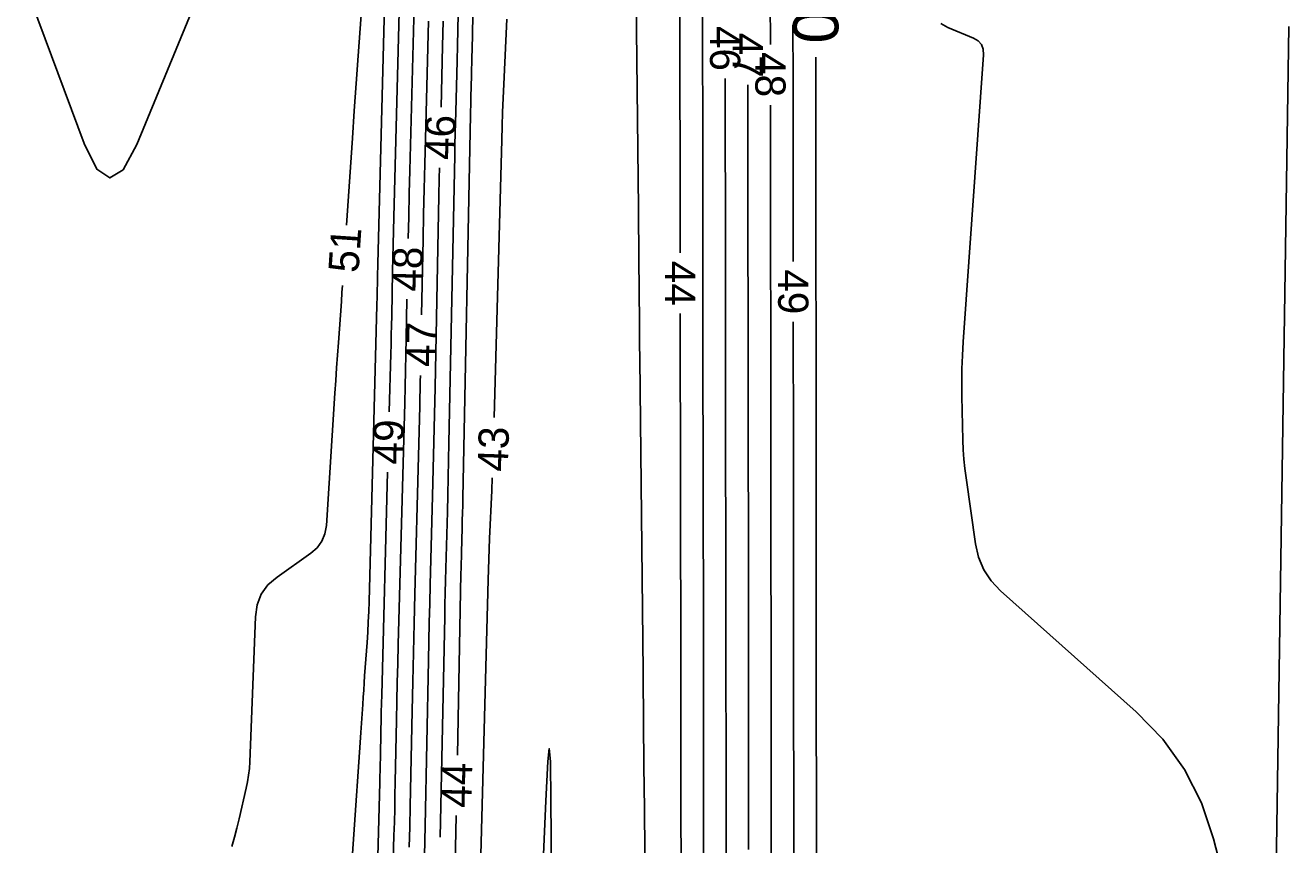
# Model space of a CAD drawing. Extents: x 2384780 to 2405861, y 547869 to 573706.
# Drawn here: x 2395670.5 to 2395754.1, y 552897.6 to 552951.7 of the extents above; entities that cross this region are included whole.
import ezdxf

# ---------------------------------------------------------------- set-up
doc = ezdxf.new("R2010")
doc.units = 0
for name, color, linetype in [('Old_Level_60', 7, 'Continuous'), ('Old_Level_61', 7, 'Continuous'), ('Prop Buffer Zone 1', 7, 'Continuous')]:
    doc.layers.add(name, color=color, linetype=linetype)

msp = doc.modelspace()

# ---------------------------------------------------------------- linework, layer by layer
at = {"layer": 'Old_Level_60'}
for points in [[(2395700.5815, 552976.06), (2395700.0635, 552950.0915), (2395700.05475, 552949.665), (2395700.04525, 552949.2385), (2395700.035, 552948.812), (2395700.02425, 552948.3855), (2395699.98775, 552946.9925), (2395699.98025, 552946.69375), (2395699.973, 552946.39525), (2395699.9665, 552946.09675), (2395699.96025, 552945.79825), (2395699.454, 552920.478), (2395699.44375, 552919.983), (2395699.4325, 552919.48775), (2395699.4205, 552918.99275), (2395699.40775, 552918.49775), (2395699.36475, 552916.881), (2395699.35575, 552916.5345), (2395699.34725, 552916.188), (2395699.3395, 552915.84125), (2395699.33225, 552915.49475), (2395699.0915, 552903.48525)], [(2395670.52625, 552954.40725), (2395674.41625, 552943.905), (2395675.25975, 552942.21325), (2395676.123, 552941.639), (2395677.00625, 552942.18225), (2395677.90925, 552943.843), (2395686.57375, 552964.9065)], [(2395713.82325, 552936.67775), (2395713.8225, 552937.75975), (2395713.82225, 552938.07275), (2395713.822, 552938.38575), (2395713.8215, 552938.6985), (2395713.821, 552939.0115), (2395713.77625, 552964.812)], [(2395691.76475, 552938.5235), (2395692.14925, 552944.267), (2395692.27225, 552946.0795), (2395692.39825, 552947.89175), (2395692.52775, 552949.70375), (2395692.66025, 552951.51575), (2395693.58375, 552963.987)], [(2395695.4035, 552958.563), (2395694.89325, 552939.03875), (2395694.8705, 552938.14075), (2395694.849, 552937.24275), (2395694.829, 552936.34475), (2395694.81025, 552935.44675), (2395694.75175, 552932.51325), (2395694.7385, 552931.8845), (2395694.7245, 552931.256), (2395694.70925, 552930.6275), (2395694.693, 552929.99875), (2395694.591, 552926.175)], [(2395711.68125, 552878.451), (2395711.43575, 552901.688), (2395711.42825, 552902.4135), (2395711.421, 552903.13875), (2395711.41425, 552903.86425), (2395711.408, 552904.58975), (2395711.388, 552906.9595), (2395711.3835, 552907.46725), (2395711.379, 552907.97525), (2395711.374, 552908.483), (2395711.36875, 552908.99075), (2395711.152, 552929.67825), (2395711.14175, 552930.66525), (2395711.13225, 552931.6525), (2395711.1235, 552932.63975), (2395711.115, 552933.627), (2395711.08875, 552936.852), (2395711.08275, 552937.543), (2395711.0765, 552938.23425), (2395711.07, 552938.92525), (2395711.063, 552939.61625), (2395710.879, 552957.34)], [(2395696.302, 552955.55025), (2395695.95125, 552942.12425), (2395695.9125, 552940.59875), (2395695.876, 552939.07325), (2395695.84375, 552937.62675)], [(2395719.78725, 552950.45425), (2395719.78225, 552953.3675)], [(2395697.1865, 552951.99525), (2395696.9835, 552944.23125), (2395696.9415, 552942.5675), (2395696.90175, 552940.90375), (2395696.86475, 552939.23975), (2395696.83, 552937.576), (2395696.73025, 552932.57875)], [(2395698.1625, 552951.99275), (2395698.121, 552950.35875), (2395698.01525, 552946.3095)], [(2395702.367, 552952.13625), (2395702.16375, 552947.836), (2395702.1225, 552946.91425), (2395702.08575, 552945.9925), (2395702.05375, 552945.07075), (2395702.02625, 552944.1485), (2395701.5275, 552925.8095)], [(2395721.29825, 552936.11925), (2395721.293, 552943.81975), (2395721.29225, 552944.90925), (2395721.291, 552945.9985), (2395721.2895, 552947.088), (2395721.28775, 552948.1775), (2395721.2815, 552951.7365)], [(2395731.06675, 552951.855), (2395731.51975, 552951.59275), (2395733.212, 552950.876), (2395733.52575, 552950.6925), (2395733.742, 552950.44925), (2395733.8605, 552950.146), (2395733.88125, 552949.78325), (2395732.53325, 552930.79375), (2395732.4805, 552929.9005), (2395732.4485, 552929.00675), (2395732.4375, 552928.1125), (2395732.44775, 552927.2175), (2395732.51475, 552924.29375), (2395732.5385, 552923.668), (2395732.5805, 552923.04375), (2395732.641, 552922.421), (2395732.72, 552921.8), (2395733.3385, 552917.44925), (2395733.54225, 552916.55525), (2395733.8885, 552915.7375), (2395734.3775, 552914.996), (2395735.00875, 552914.331), (2395743.963, 552906.3425), (2395745.7225, 552904.5335), (2395747.16325, 552902.53), (2395748.285, 552900.33225), (2395749.08825, 552897.94), (2395752.0305, 552886.5635)], [(2395716.8635, 552896.34875), (2395716.86075, 552898.1165), (2395716.85825, 552899.88425), (2395716.8565, 552901.652), (2395716.855, 552903.41975), (2395716.85125, 552909.1945), (2395716.8505, 552910.432), (2395716.849, 552911.6695), (2395716.8475, 552912.907), (2395716.8455, 552914.1445), (2395716.82325, 552926.94925), (2395716.82075, 552928.62025), (2395716.8185, 552930.291), (2395716.8165, 552931.962), (2395716.81525, 552933.633), (2395716.8115, 552939.0915), (2395716.8105, 552940.26125), (2395716.80925, 552941.43075), (2395716.80775, 552942.6005), (2395716.80575, 552943.77025), (2395716.798, 552948.208)], [(2395718.3505, 552897.23275), (2395718.349, 552898.668), (2395718.34775, 552900.1035), (2395718.34175, 552909.30375), (2395718.34025, 552911.2755), (2395718.33825, 552913.247), (2395718.33575, 552915.2185), (2395718.3325, 552917.19), (2395718.31975, 552924.57075), (2395718.31725, 552926.15225), (2395718.315, 552927.734), (2395718.31325, 552929.3155), (2395718.312, 552930.897), (2395718.30625, 552939.3365), (2395718.30475, 552941.145), (2395718.30275, 552942.9535), (2395718.3005, 552944.76175), (2395718.2975, 552946.57025), (2395718.29525, 552947.80375)], [(2395719.84075, 552896.5515), (2395719.831, 552911.7185), (2395719.82975, 552913.2715), (2395719.828, 552914.82425), (2395719.826, 552916.37725), (2395719.8235, 552917.93), (2395719.81475, 552923.00275), (2395719.813, 552924.08975), (2395719.8115, 552925.17675), (2395719.81025, 552926.26375), (2395719.8095, 552927.35075), (2395719.8, 552941.0995), (2395719.7985, 552942.78775), (2395719.79675, 552944.476), (2395719.7945, 552946.16425), (2395719.794, 552946.45425)], [(2395697.91575, 552942.31075), (2395697.89975, 552941.5905), (2395697.876, 552940.44675), (2395697.62275, 552927.78275), (2395697.5855, 552925.989), (2395697.54525, 552924.19525), (2395697.50175, 552922.4015), (2395697.4555, 552920.608), (2395697.29925, 552914.749), (2395697.267, 552913.4935), (2395697.2365, 552912.238), (2395697.20825, 552910.98225), (2395697.182, 552909.72675), (2395696.96325, 552898.8115), (2395696.92175, 552896.83175)], [(2395691.229, 552930.748), (2395691.422, 552933.47225), (2395691.46325, 552934.05625), (2395691.49625, 552934.5325)], [(2395695.7625, 552933.6275), (2395695.71075, 552931.03825), (2395695.6885, 552929.97025), (2395695.6645, 552928.9025), (2395695.63875, 552927.8345), (2395695.61125, 552926.76675), (2395695.1855, 552910.79575), (2395695.153, 552909.54175), (2395695.12275, 552908.288), (2395695.0945, 552907.03425), (2395695.06825, 552905.78025), (2395694.98625, 552901.684), (2395694.96775, 552900.80625), (2395694.948, 552899.9285), (2395694.92625, 552899.05075), (2395694.90325, 552898.17325), (2395694.387, 552879.23875)], [(2395713.91725, 552879.4305), (2395713.8745, 552904.18925), (2395713.87375, 552904.68825), (2395713.873, 552905.18725), (2395713.8725, 552905.6865), (2395713.87225, 552906.1855), (2395713.87125, 552907.816), (2395713.87075, 552908.16525), (2395713.8705, 552908.51475), (2395713.87, 552908.864), (2395713.8695, 552909.21325), (2395713.82875, 552932.67775)], [(2395721.3335, 552892.9995), (2395721.31975, 552914.5365), (2395721.319, 552915.469), (2395721.318, 552916.40175), (2395721.31675, 552917.3345), (2395721.31525, 552918.267), (2395721.31, 552921.31375), (2395721.309, 552921.9665), (2395721.308, 552922.6195), (2395721.30725, 552923.27225), (2395721.30675, 552923.925), (2395721.30125, 552932.11925)], [(2395684.1935, 552897.44025), (2395684.36275, 552898.049), (2395684.5215, 552898.66075), (2395684.66925, 552899.27525), (2395685.1345, 552901.2875), (2395685.224, 552901.72), (2395685.29275, 552902.15525), (2395685.34075, 552902.5935), (2395685.36825, 552903.03425), (2395685.738, 552912.62325), (2395685.8515, 552913.41375), (2395686.128, 552914.1155), (2395686.567, 552914.729), (2395687.169, 552915.25375), (2395689.40075, 552916.8235), (2395689.824, 552917.191), (2395690.13725, 552917.62), (2395690.34025, 552918.11075), (2395690.43325, 552918.6635), (2395691.00225, 552927.4115), (2395691.05725, 552928.24575), (2395691.11325, 552929.07975), (2395691.1705, 552929.914), (2395691.229, 552930.748)], [(2395696.64925, 552928.5795), (2395696.64125, 552928.20275), (2395696.604, 552926.54875), (2395696.56425, 552924.895), (2395696.5215, 552923.241), (2395696.2785, 552914.12425), (2395696.2285, 552912.19375), (2395696.182, 552910.263), (2395696.1385, 552908.332), (2395696.098, 552906.40125), (2395695.97175, 552900.0935), (2395695.94325, 552898.742), (2395695.9125, 552897.39025)], [(2395694.4845, 552922.1765), (2395694.0925, 552907.467), (2395694.0775, 552906.89), (2395694.06375, 552906.31325), (2395694.05075, 552905.73625), (2395694.0385, 552905.15925), (2395694.00075, 552903.2745), (2395693.99225, 552902.8705), (2395693.98325, 552902.46675), (2395693.97325, 552902.063), (2395693.9625, 552901.659), (2395693.253, 552875.62525)], [(2395701.39725, 552921.8115), (2395701.36175, 552920.97325), (2395701.21925, 552917.79125), (2395701.19025, 552917.10925), (2395701.1645, 552916.42725), (2395701.14175, 552915.745), (2395701.12225, 552915.06275), (2395700.53525, 552892.74625)], [(2395705.41925, 552884.36425), (2395705.28325, 552900.45975), (2395705.2395, 552903.04675), (2395705.16625, 552903.91025), (2395705.0635, 552903.04975), (2395704.93125, 552900.46575), (2395704.21925, 552883.7515)], [(2395699.0115, 552899.48625), (2395698.83975, 552890.925), (2395698.82775, 552890.35025), (2395698.81475, 552889.7755), (2395698.8005, 552889.20075), (2395698.7855, 552888.626), (2395698.73425, 552886.74875), (2395698.7235, 552886.34625), (2395698.71375, 552885.944), (2395698.7045, 552885.54175), (2395698.696, 552885.13925), (2395698.21975, 552861.4485), (2395698.2055, 552860.77975), (2395698.19025, 552860.11125), (2395698.1735, 552859.4425), (2395698.15525, 552858.77375), (2395698.09425, 552856.58975), (2395698.08175, 552856.1215), (2395698.07, 552855.6535), (2395698.059, 552855.1855), (2395698.04925, 552854.71725), (2395697.58675, 552831.803)]]:
    msp.add_lwpolyline(points, dxfattribs=at)
at = {"layer": 'Old_Level_61'}
for points in [[(2395694.50475, 552961.576), (2395693.83525, 552935.953), (2395693.82825, 552935.68275), (2395693.822, 552935.41225), (2395693.81575, 552935.142), (2395693.81025, 552934.8715), (2395693.7925, 552933.98825), (2395693.78875, 552933.79875), (2395693.7845, 552933.6095), (2395693.77975, 552933.42025), (2395693.775, 552933.231), (2395693.253, 552913.64475), (2395693.231, 552912.96675), (2395693.20175, 552912.289), (2395693.165, 552911.61175), (2395693.12075, 552910.935), (2395692.964, 552908.71975), (2395692.93075, 552908.2485), (2395692.8985, 552907.777), (2395692.86675, 552907.30575), (2395692.83575, 552906.83425), (2395692.7355, 552905.294), (2395692.714, 552904.964), (2395692.692, 552904.634), (2395692.67, 552904.304), (2395692.6475, 552903.974), (2395691.906, 552893.1475)], [(2395715.4005, 552881.9885), (2395715.369, 552900.269), (2395715.36725, 552901.40225), (2395715.36575, 552902.53575), (2395715.3645, 552903.66925), (2395715.36375, 552904.80275), (2395715.36125, 552908.50525), (2395715.36075, 552909.29875), (2395715.35975, 552910.092), (2395715.35875, 552910.8855), (2395715.3575, 552911.67875), (2395715.3245, 552930.7305), (2395715.32275, 552931.7895), (2395715.3215, 552932.84825), (2395715.32025, 552933.90725), (2395715.3195, 552934.96625), (2395715.317, 552938.42575), (2395715.3165, 552939.167), (2395715.3155, 552939.90825), (2395715.3145, 552940.6495), (2395715.3135, 552941.39075), (2395715.29125, 552954.15)], [(2395699.14625, 552952.46275), (2395699.12325, 552951.4325), (2395699.09875, 552950.4025), (2395699.07275, 552949.37225), (2395698.98475, 552946.007), (2395698.9665, 552945.286), (2395698.94925, 552944.56475), (2395698.933, 552943.8435), (2395698.91825, 552943.1225), (2395698.5385, 552924.13025), (2395698.5145, 552922.986), (2395698.48875, 552921.8415), (2395698.46125, 552920.69725), (2395698.43175, 552919.553), (2395698.332, 552915.815), (2395698.31125, 552915.014), (2395698.292, 552914.213), (2395698.274, 552913.41175), (2395698.25725, 552912.61075), (2395697.9655, 552898.0605)], [(2395722.82625, 552889.44725), (2395722.8085, 552917.35425), (2395722.80825, 552917.66675), (2395722.80775, 552917.97925), (2395722.8075, 552918.2915), (2395722.807, 552918.604), (2395722.80525, 552919.62475), (2395722.80475, 552919.8435), (2395722.8045, 552920.06225), (2395722.80425, 552920.28075), (2395722.804, 552920.4995), (2395722.78625, 552946.54), (2395722.78575, 552947.0305), (2395722.78525, 552947.52125), (2395722.7845, 552948.01175), (2395722.78375, 552948.5025), (2395722.78175, 552949.62425)]]:
    msp.add_lwpolyline(points, dxfattribs=at)
at = {"layer": 'Prop Buffer Zone 1'}
msp.add_lwpolyline([(2395752.2015, 552828.33775), (2395754.05625, 552951.6575)], dxfattribs=at)

# ---------------------------------------------------------------- texts
at = {"layer": 'Old_Level_60'}
for s, rotation, p in [('46', 270.0996333, (2395715.792, 552951.6865)), ('47', 270.0996333, (2395717.28925, 552951.235)), ('48', 270.0970056, (2395718.78825, 552949.95625)), ('46', 88.5765056, (2395698.9265, 552942.8055)), ('51', 86.1505278, (2395692.55275, 552935.3295)), ('48', 88.8351889, (2395696.77175, 552934.10325)), ('44', 270.0801861, (2395712.82325, 552936.1565)), ('49', 270.0394722, (2395720.29875, 552935.599)), ('47', 88.8393361, (2395697.661, 552929.126)), ('49', 88.4732306, (2395695.498, 552922.66925)), ('43', 88.1364361, (2395702.41825, 552922.196)), ('44', 88.8514972, (2395700.0215, 552899.98575))]:
    msp.add_text(s, height=2, rotation=rotation, dxfattribs=at).set_placement(p)
at = {"layer": 'Old_Level_61'}
msp.add_text('50', height=3, rotation=270.0531667, dxfattribs=at).set_placement((2395721.27625, 552954.985))

doc.saveas('drawing.dxf')
